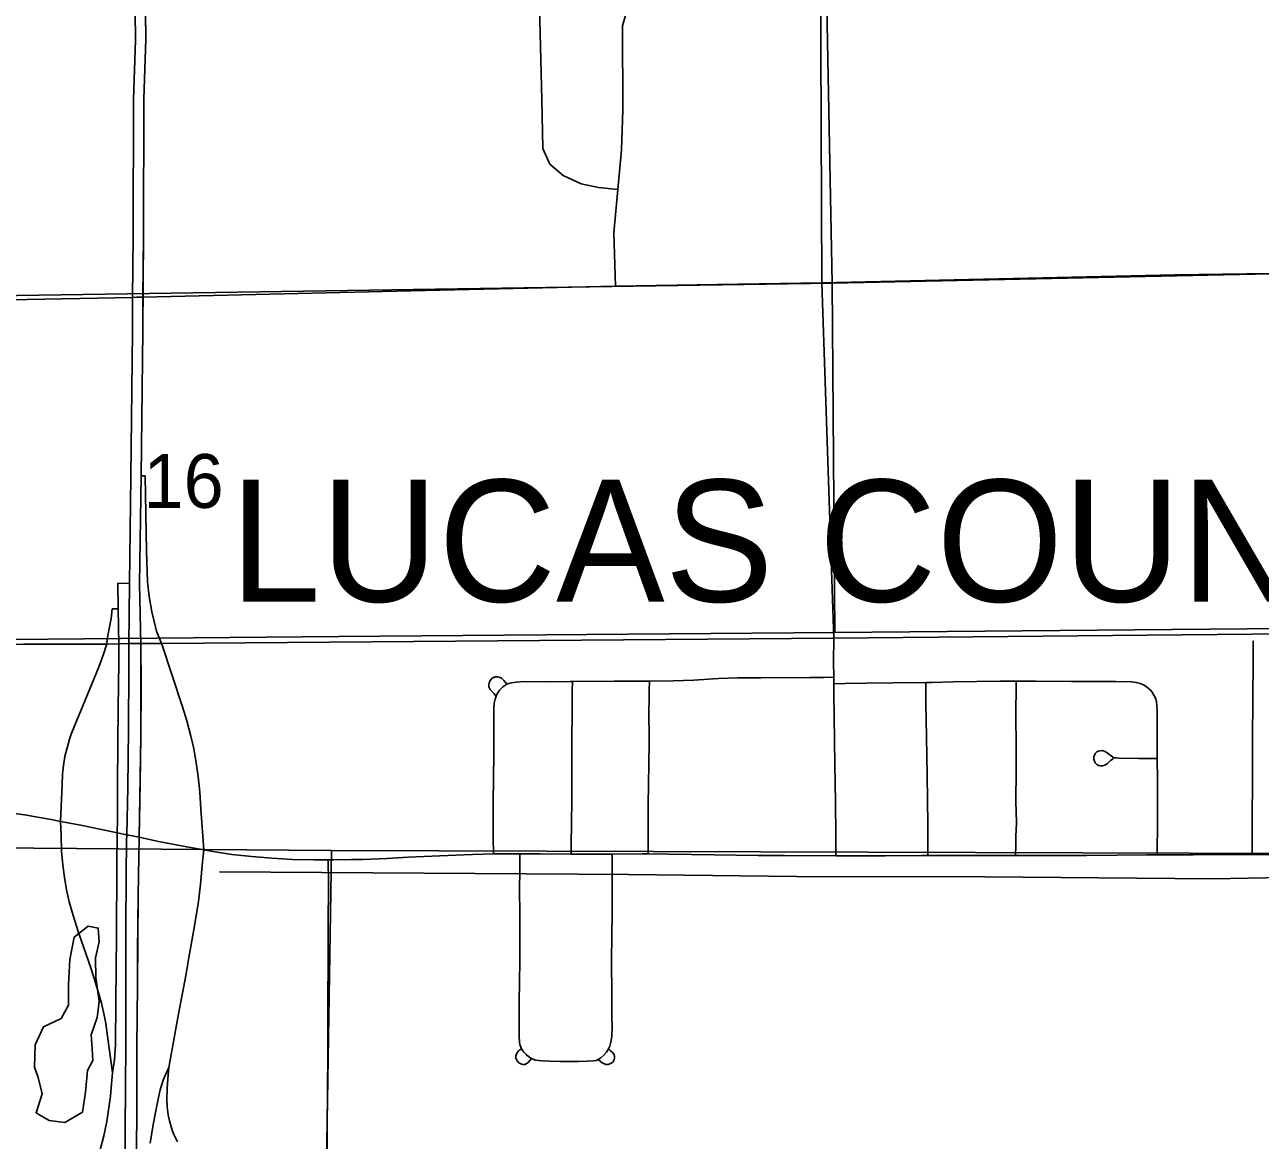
# Model space of a CAD drawing. Extents: x 0 to 40.2, y 0 to 22.
# Drawn here: x 5.526 to 6.486, y 17.035 to 17.901 of the extents above; entities that cross this region are included whole.
import ezdxf

# ---------------------------------------------------------------- set-up
doc = ezdxf.new("R2010")
doc.units = 0
for name, color, linetype in [('GM_X_Adjacent_County_Text', 7, 'Continuous'), ('GM_X_City_Street', 7, 'Continuous'), ('GM_X_Corporation', 7, 'Continuous'), ('GM_X_County', 7, 'Continuous'), ('GM_X_Major_Lake_Text', 7, 'Continuous'), ('GM_X_Major_River_Text', 7, 'Continuous'), ('GM_X_Minor_Lake', 7, 'Continuous'), ('GM_X_Minor_Lake_Text', 7, 'Continuous'), ('GM_X_Rail_Line', 7, 'Continuous'), ('GM_X_Unincorporated', 7, 'Continuous'), ('GM_X_Unincorporated_Location', 7, 'Continuous')]:
    doc.layers.add(name, color=color, linetype=linetype)

msp = doc.modelspace()

# ---------------------------------------------------------------- linework, layer by layer
at = {"layer": 'GM_X_Adjacent_County_Text'}
msp.add_lwpolyline([(5.61966, 17.93133), (5.62028, 17.89), (5.61863, 17.84377), (5.6183, 17.73735), (5.61781, 17.66349), (5.6165, 17.55078), (5.61518, 17.46691), (5.61644, 17.41988), (5.61626, 17.34851), (5.61494, 17.26994), (5.6143, 17.22476), (5.61361, 17.15512), (5.61332, 17.10722), (5.61328, 17.06369), (5.61294, 17.02079)], dxfattribs=at)
at = {"layer": 'GM_X_Corporation'}
for points in [[(6.13405, 18.70621), (7.13519, 18.71743), (7.15112, 17.72173), (6.1533, 17.70056)], [(5.1306, 18.69122), (6.13405, 18.70621), (6.1533, 17.70056), (5.14342, 17.68519)], [(6.1533, 17.70056), (7.15112, 17.72173), (7.15655, 17.43892), (6.76716, 17.43459), (6.15543, 17.42907)], [(6.1533, 17.70056), (6.15543, 17.42907), (5.77027, 17.42591), (5.14797, 17.42035), (5.14342, 17.68519)], [(4.77298, 17.26753), (5.76443, 17.25959), (5.74842, 16.25686), (4.77053, 16.2552)], [(5.76443, 17.25959), (6.76502, 17.25647), (6.76113, 16.25286), (5.74842, 16.25686)]]:
    msp.add_lwpolyline(points, close=True, dxfattribs=at)
for points in [[(4.12897, 17.41484), (4.76975, 17.42604), (4.82809, 17.4251), (4.8643, 17.42185), (4.86853, 17.42044), (4.87173, 17.41985), (4.87659, 17.41944), (4.88705, 17.4194), (4.91747, 17.41952), (4.93294, 17.41943), (4.98282, 17.41931), (5.0642, 17.41862), (5.08033, 17.4187), (5.15118, 17.41905), (5.41736, 17.41969), (5.5251, 17.41995), (5.58951, 17.42013), (5.59895, 17.42023), (5.60684, 17.42043), (5.61622, 17.42043), (5.63231, 17.42055), (6.1544, 17.42475), (6.56089, 17.42856)], [(6.56089, 17.42856), (6.1544, 17.42475), (5.63231, 17.42055), (5.61622, 17.42043), (5.60684, 17.42043), (5.59895, 17.42023), (5.58951, 17.42013), (5.5251, 17.41995), (5.41736, 17.41969), (5.15118, 17.41905), (5.08033, 17.4187), (5.0642, 17.41862), (4.98282, 17.41931), (4.93294, 17.41943), (4.91747, 17.41952), (4.88705, 17.4194), (4.87659, 17.41944), (4.87173, 17.41985), (4.86853, 17.42044), (4.8643, 17.42185), (4.82809, 17.4251), (4.76975, 17.42604), (4.12897, 17.41484)], [(6.56089, 17.42856), (6.1544, 17.42475), (5.63231, 17.42055), (5.61622, 17.42043), (5.60684, 17.42043), (5.59895, 17.42023), (5.58951, 17.42013), (5.5251, 17.41995), (5.41736, 17.41969), (5.15118, 17.41905), (5.0642, 17.41862), (4.98282, 17.41931), (4.93294, 17.41943), (4.91747, 17.41952), (4.88705, 17.4194), (4.87659, 17.41944), (4.87173, 17.41985), (4.86853, 17.42044), (4.8643, 17.42185), (4.8283, 17.41938), (4.76962, 17.4198), (4.12897, 17.41484)], [(4.12897, 17.41484), (4.76962, 17.4198), (4.8283, 17.41938), (4.8643, 17.42185), (4.86853, 17.42044), (4.87173, 17.41985), (4.87659, 17.41944), (4.88705, 17.4194), (4.91747, 17.41952), (4.93294, 17.41943), (4.98282, 17.41931), (5.0642, 17.41862), (5.15118, 17.41905), (5.41736, 17.41969), (5.5251, 17.41995), (5.58951, 17.42013), (5.59895, 17.42023), (5.60684, 17.42043), (5.61622, 17.42043), (5.63231, 17.42055), (6.1544, 17.42475), (6.56089, 17.42856)], [(6.56089, 17.42856), (6.1544, 17.42475), (5.63231, 17.42055), (5.61622, 17.42043), (5.60684, 17.42043), (5.59895, 17.42023), (5.58951, 17.42013), (5.5251, 17.41995), (5.41736, 17.41969), (5.15118, 17.41905), (5.08033, 17.4187), (5.0642, 17.41862), (4.98282, 17.41931), (4.93294, 17.41943), (4.91747, 17.41952), (4.88705, 17.4194), (4.87659, 17.41944), (4.87173, 17.41985), (4.86853, 17.42044), (4.8643, 17.42185), (4.82809, 17.4251), (4.76975, 17.42604), (4.12897, 17.41484)], [(4.12897, 17.41484), (4.76975, 17.42604), (4.82809, 17.4251), (4.8643, 17.42185), (4.86853, 17.42044), (4.87173, 17.41985), (4.87659, 17.41944), (4.88705, 17.4194), (4.91747, 17.41952), (4.93294, 17.41943), (4.98282, 17.41931), (5.0642, 17.41862), (5.08033, 17.4187), (5.15118, 17.41905), (5.41736, 17.41969), (5.5251, 17.41995), (5.58951, 17.42013), (5.59895, 17.42023), (5.60684, 17.42043), (5.61622, 17.42043), (5.63231, 17.42055), (6.1544, 17.42475), (6.56089, 17.42856)]]:
    msp.add_lwpolyline(points, dxfattribs=at)
at = {"layer": 'GM_X_Major_Lake_Text'}
msp.add_lwpolyline([(6.15463, 17.42419), (6.14544, 17.70075), (6.14377, 18.06724), (6.14288, 18.13309), (6.14019, 18.20208), (6.13302, 18.51388), (6.1327, 18.57606), (6.13066, 18.70227)], dxfattribs=at)
at = {"layer": 'GM_X_Major_River_Text'}
for points in [[(5.63254, 17.41999), (5.6285, 17.43005), (5.62478, 17.44525), (5.62267, 17.45704), (5.62157, 17.46848), (5.62072, 17.49235), (5.61957, 17.55082), (5.6165, 17.55078)], [(5.60748, 17.46711), (5.59846, 17.46751), (5.59878, 17.44743), (5.59918, 17.41968)], [(5.59878, 17.44743), (5.59409, 17.44745), (5.59315, 17.4399), (5.59074, 17.42681), (5.58974, 17.41957)], [(5.58974, 17.41957), (5.58734, 17.41217), (5.58386, 17.40288), (5.57612, 17.38395), (5.56492, 17.35705), (5.56215, 17.34996), (5.5609, 17.34619), (5.55923, 17.34036)], [(5.59918, 17.41968), (5.59912, 17.40703), (5.59898, 17.38701), (5.59876, 17.37147), (5.59829, 17.3118), (5.59816, 17.28383), (5.59799, 17.27351), (5.59754, 17.24778), (5.59737, 17.19308), (5.59684, 17.14273), (5.59657, 17.10874), (5.59638, 17.10513), (5.59573, 17.0969), (5.59425, 17.08686)], [(5.66513, 17.26014), (5.663, 17.29187), (5.66208, 17.30491), (5.6608, 17.31729), (5.65904, 17.32961), (5.65711, 17.34002), (5.65517, 17.34852), (5.65197, 17.36055), (5.6487, 17.37126), (5.63254, 17.41999)], [(5.55923, 17.34036), (5.55895, 17.33939), (5.55731, 17.33281), (5.55619, 17.32583), (5.55549, 17.31905), (5.55516, 17.31096), (5.55401, 17.28233)], [(5.55401, 17.28233), (5.55437, 17.27166), (5.5548, 17.25922), (5.55564, 17.24868), (5.5569, 17.2388), (5.55867, 17.229), (5.56073, 17.21989), (5.56369, 17.20909), (5.56767, 17.19664), (5.57764, 17.16782), (5.58216, 17.15357), (5.58567, 17.14099), (5.58752, 17.13311), (5.58905, 17.12517), (5.59048, 17.1153), (5.59195, 17.10418), (5.59425, 17.08686)], [(5.63818, 17.09116), (5.64416, 17.12554), (5.64621, 17.13524), (5.65147, 17.16391), (5.65341, 17.17491), (5.65799, 17.2012), (5.66113, 17.22016), (5.66173, 17.22444), (5.66273, 17.23365), (5.66428, 17.25076), (5.66513, 17.26014)], [(5.62364, 17.03226), (5.6256, 17.04516), (5.62743, 17.05493), (5.62957, 17.06527), (5.63093, 17.07132), (5.63142, 17.07369), (5.63374, 17.08128), (5.63538, 17.0854), (5.63818, 17.09116)], [(5.64468, 17.03325), (5.64201, 17.03888), (5.64068, 17.04234), (5.63855, 17.0495), (5.63761, 17.05437), (5.63681, 17.06056), (5.63652, 17.06677), (5.63669, 17.07487), (5.63733, 17.08232), (5.63818, 17.09116)], [(5.59425, 17.08686), (5.59359, 17.07831), (5.59277, 17.06876), (5.58989, 17.04899), (5.58755, 17.03803), (5.58473, 17.02719), (5.58181, 17.01766), (5.57867, 17.00886), (5.5747, 16.99906), (5.56755, 16.98321), (5.55432, 16.95516), (5.54029, 16.92629)]]:
    msp.add_lwpolyline(points, dxfattribs=at)
at = {"layer": 'GM_X_Minor_Lake'}
msp.add_lwpolyline([(6.9387, 17.23878), (6.78885, 17.23627), (6.68859, 17.23636), (6.57251, 17.24013), (6.44914, 17.23757), (6.27211, 17.23929), (6.1257, 17.23938), (5.9952, 17.24111), (5.67744, 17.2432)], dxfattribs=at)
at = {"layer": 'GM_X_Minor_Lake_Text'}
msp.add_line((5.58236, 17.12999), (5.5831, 17.13592), dxfattribs=at)
msp.add_lwpolyline([(5.5831, 17.13592), (5.58396, 17.1425), (5.58144, 17.16111), (5.58117, 17.17628), (5.5839, 17.18878), (5.58322, 17.19941), (5.57528, 17.20098), (5.56463, 17.19232), (5.56111, 17.1749), (5.56022, 17.15556), (5.56011, 17.13962), (5.55437, 17.12904), (5.54071, 17.12268), (5.53418, 17.10869), (5.53369, 17.09124), (5.53666, 17.08325), (5.5396, 17.07072), (5.53496, 17.05595), (5.53835, 17.05365), (5.54513, 17.04981), (5.55722, 17.04822), (5.5709, 17.05647), (5.57327, 17.07201), (5.5749, 17.08869), (5.57911, 17.09663), (5.57842, 17.10574), (5.57773, 17.11637), (5.58236, 17.12999)], dxfattribs=at)
at = {"layer": 'GM_X_Rail_Line'}
for p, q in [((6.15465, 17.38932), (6.15459, 17.39431)), ((5.92646, 17.25712), (5.95058, 17.25697))]:
    msp.add_line(p, q, dxfattribs=at)
for points in [[(6.15459, 17.39431), (6.15441, 17.4066), (6.15463, 17.42419)], [(6.15639, 17.25557), (6.15622, 17.26645), (6.15615, 17.27142), (6.15599, 17.29756), (6.15558, 17.32624), (6.15476, 17.38229), (6.15465, 17.38932)], [(5.41327, 17.29118), (5.41497, 17.29129), (5.43048, 17.2918), (5.45036, 17.29192), (5.47582, 17.2917), (5.4907, 17.29118), (5.50305, 17.29028), (5.51415, 17.28907), (5.52764, 17.28711), (5.53163, 17.28641)], [(5.53163, 17.28641), (5.5466, 17.28378), (5.55401, 17.28233)], [(5.55401, 17.28233), (5.56977, 17.27927), (5.59799, 17.27351), (5.60532, 17.27196), (5.61494, 17.26994), (5.63005, 17.26678), (5.65203, 17.26245), (5.66513, 17.26014)], [(5.66513, 17.26014), (5.67225, 17.25888), (5.68704, 17.2567), (5.70251, 17.25493), (5.71802, 17.25363), (5.73419, 17.25281), (5.75098, 17.2524), (5.76181, 17.25242)], [(5.75934, 16.75072), (5.75944, 16.77023), (5.7596, 16.79367), (5.75972, 16.80391), (5.75979, 16.82236), (5.75984, 16.8373), (5.76005, 16.87462), (5.7601, 16.90201), (5.76062, 16.94181), (5.76079, 16.98164), (5.76099, 17.00153), (5.761, 17.0426), (5.76146, 17.07495), (5.7616, 17.09983), (5.76172, 17.1328), (5.76197, 17.1838), (5.76192, 17.20433), (5.76214, 17.22983), (5.76207, 17.23479), (5.76181, 17.25242)], [(5.76181, 17.25242), (5.76592, 17.25242), (5.77993, 17.25263)], [(5.77993, 17.25263), (5.78893, 17.25277), (5.80761, 17.25338), (5.82435, 17.25461), (5.84855, 17.25566), (5.87402, 17.25654), (5.89036, 17.25701)], [(5.89036, 17.25701), (5.89328, 17.25709), (5.91075, 17.25717)], [(5.91075, 17.25717), (5.9144, 17.25719), (5.92646, 17.25712)], [(5.95058, 17.25697), (5.97535, 17.25683), (5.98253, 17.25687)], [(5.98253, 17.25687), (6.00582, 17.25703), (6.01048, 17.25699)], [(6.01048, 17.25699), (6.02632, 17.25686), (6.06176, 17.25634), (6.09597, 17.25593), (6.11649, 17.2558), (6.15639, 17.25557)], [(6.15639, 17.25557), (6.17431, 17.25547), (6.19484, 17.25555), (6.22282, 17.25593), (6.22781, 17.25592)], [(6.22781, 17.25592), (6.25266, 17.25588), (6.27381, 17.25591), (6.29595, 17.25588)], [(6.29595, 17.25588), (6.30675, 17.25587), (6.35091, 17.25586), (6.39817, 17.25633), (6.40592, 17.25631)], [(6.40592, 17.25631), (6.43423, 17.25626), (6.47279, 17.25657), (6.47971, 17.25655)], [(6.47971, 17.25655), (6.51942, 17.25643), (6.55817, 17.25622)]]:
    msp.add_lwpolyline(points, dxfattribs=at)
at = {"layer": 'GM_X_Unincorporated'}
for points in [[(5.60707, 17.41988), (5.60748, 17.46711), (5.60843, 17.55015), (5.60974, 17.66286), (5.60992, 17.68952), (5.61023, 17.73672), (5.61056, 17.84315), (5.61221, 17.88937), (5.61155, 17.93378)], [(5.61644, 17.41988), (5.61518, 17.46691), (5.6165, 17.55078), (5.61781, 17.66349), (5.61798, 17.6897), (5.6183, 17.73735), (5.61863, 17.84377), (5.62028, 17.89), (5.61962, 17.93441)], [(5.60389, 17.01015), (5.60477, 17.109), (5.60476, 17.15254), (5.60477, 17.19855), (5.60479, 17.24019), (5.60523, 17.26753), (5.60532, 17.27196), (5.60611, 17.30857), (5.60664, 17.35396), (5.60708, 17.40122), (5.60707, 17.41988)], [(5.61131, 16.85172), (5.61128, 16.86303), (5.61127, 16.86533), (5.61079, 16.90637), (5.61083, 16.91944), (5.61131, 16.93998), (5.61215, 16.97168), (5.61294, 17.02079), (5.61328, 17.06369), (5.61332, 17.10722), (5.61361, 17.15512), (5.61384, 17.18061), (5.6143, 17.22476), (5.61494, 17.26994), (5.61575, 17.31183), (5.61626, 17.34851), (5.61654, 17.38768), (5.61644, 17.41988)]]:
    msp.add_lwpolyline(points, dxfattribs=at)
at = {"layer": 'GM_X_Unincorporated_Location'}
for points in [[(5.98698, 17.77335), (5.97179, 17.7748), (5.95831, 17.77783), (5.94442, 17.78411), (5.93412, 17.79307), (5.92874, 17.80516), (5.92784, 17.84324), (5.92605, 17.91492), (5.93098, 17.93105), (5.93815, 17.9418), (5.94711, 17.9521), (5.95697, 17.96285), (5.97757, 17.98615), (5.98474, 17.99556), (5.98742, 18.00855), (5.98877, 18.02154), (5.98922, 18.03632), (5.98787, 18.1089), (5.98608, 18.13892), (5.98698, 18.19805)], [(5.98519, 17.69809), (5.98385, 17.73976), (5.98698, 17.77335), (5.98967, 17.80427), (5.99076, 17.83508), (5.99056, 17.90059), (5.99325, 17.91044), (5.99952, 17.9203), (6.0152, 17.92791)], [(5.14656, 17.68066), (5.60992, 17.68952), (5.61291, 17.68958), (5.61798, 17.6897), (5.82615, 17.69451), (5.98519, 17.69809), (6.06403, 17.69944), (6.14544, 17.70075), (6.41974, 17.70708), (6.66088, 17.71027), (7.14766, 17.71966), (7.44219, 17.72601), (7.72193, 17.73118), (7.94375, 17.73546), (8.02286, 17.73868), (8.16105, 17.73241), (8.9, 17.74624)], [(6.47971, 17.25655), (6.47969, 17.26329), (6.47963, 17.2819), (6.47998, 17.31662), (6.48007, 17.3433), (6.48031, 17.37991), (6.48048, 17.40536), (6.48062, 17.42273)], [(5.89237, 17.37968), (5.89077, 17.38141), (5.88768, 17.38474), (5.88675, 17.38699), (5.88661, 17.38822), (5.88691, 17.39005), (5.88766, 17.39175), (5.88886, 17.39317), (5.88988, 17.39386), (5.89162, 17.39451), (5.89347, 17.39464), (5.89469, 17.39443), (5.89642, 17.39367), (5.89841, 17.39166), (5.90076, 17.38882)], [(5.89036, 17.25701), (5.89016, 17.2695), (5.88998, 17.27991), (5.89002, 17.29717), (5.89055, 17.33416), (5.89063, 17.33785), (5.89055, 17.36028), (5.89062, 17.37028), (5.89091, 17.37405), (5.89155, 17.37718), (5.89237, 17.37968), (5.89352, 17.382), (5.89506, 17.38415), (5.89767, 17.38697), (5.90076, 17.38882), (5.90234, 17.38949), (5.90422, 17.39009), (5.90801, 17.39061), (5.91428, 17.39091), (5.93422, 17.39083), (5.94975, 17.391), (5.95168, 17.39102), (5.98405, 17.39132), (5.99355, 17.39132), (6.01064, 17.39116), (6.01138, 17.39117), (6.02986, 17.3914), (6.04597, 17.39217), (6.06521, 17.39334), (6.08015, 17.39377), (6.09817, 17.39393), (6.13608, 17.39416), (6.14664, 17.39424), (6.15459, 17.39431)], [(5.95058, 17.25697), (5.95073, 17.26573), (5.95097, 17.27942), (5.95129, 17.30058), (5.95123, 17.33048), (5.95148, 17.3828), (5.9515, 17.38342), (5.95168, 17.39102)], [(6.01048, 17.25699), (6.01046, 17.26706), (6.01045, 17.27392), (6.01058, 17.2963), (6.01062, 17.30996), (6.01096, 17.32798), (6.01125, 17.34226), (6.01125, 17.34854), (6.01109, 17.36592), (6.01133, 17.37896), (6.01136, 17.38398), (6.01138, 17.39117)], [(6.15465, 17.38932), (6.16343, 17.38943), (6.17956, 17.38961), (6.2007, 17.3901), (6.22619, 17.39031), (6.23119, 17.39035), (6.24747, 17.39073), (6.28401, 17.39129), (6.29644, 17.39126), (6.31199, 17.39123), (6.33933, 17.39109), (6.35237, 17.39106), (6.37349, 17.39093), (6.38588, 17.39065), (6.38966, 17.39021), (6.39278, 17.38942), (6.39519, 17.38841), (6.39744, 17.38707), (6.39949, 17.38543), (6.40041, 17.38449)], [(6.22781, 17.25592), (6.22778, 17.26527), (6.22774, 17.27958), (6.22716, 17.31817), (6.22673, 17.34804), (6.22624, 17.37418), (6.2262, 17.38466), (6.22619, 17.39031)], [(6.29595, 17.25588), (6.29611, 17.26381), (6.29624, 17.27067), (6.29659, 17.28124), (6.2962, 17.29806), (6.2963, 17.32169), (6.2963, 17.33597), (6.29619, 17.36957), (6.29635, 17.38384), (6.29644, 17.39126)], [(6.40592, 17.25631), (6.406, 17.26366), (6.40612, 17.27538), (6.40623, 17.30092), (6.4061, 17.31585), (6.40584, 17.33006), (6.40584, 17.33109), (6.40587, 17.3443), (6.40582, 17.35612), (6.40584, 17.36789), (6.40575, 17.37237), (6.40532, 17.37551), (6.40453, 17.37801), (6.40337, 17.38036), (6.40197, 17.38264), (6.40041, 17.38449)], [(6.37162, 17.33103), (6.36977, 17.32955), (6.36731, 17.32732), (6.36514, 17.32596), (6.36354, 17.32552), (6.36191, 17.32547), (6.36033, 17.32582), (6.35895, 17.32657), (6.35787, 17.32771), (6.35711, 17.32915), (6.3567, 17.33074), (6.3567, 17.33235), (6.35711, 17.33387), (6.35796, 17.33521), (6.35915, 17.33631), (6.36007, 17.33682), (6.36161, 17.33726), (6.36322, 17.33729), (6.36481, 17.33694), (6.36629, 17.33621), (6.37026, 17.33319), (6.37224, 17.33176), (6.37404, 17.3317), (6.37602, 17.33152), (6.39129, 17.33127), (6.40141, 17.33115), (6.40584, 17.33109)], [(5.91202, 17.10559), (5.91106, 17.10814), (5.91049, 17.11055), (5.91028, 17.1155), (5.91024, 17.12916), (5.91026, 17.14592), (5.91044, 17.15393), (5.91054, 17.16066), (5.91067, 17.17056), (5.91077, 17.18478), (5.91072, 17.20988), (5.9106, 17.22958), (5.91072, 17.24386), (5.91073, 17.24757), (5.91075, 17.25717)], [(5.97161, 17.09726), (5.97377, 17.09861), (5.97607, 17.10068), (5.97799, 17.10311), (5.9796, 17.10556), (5.98058, 17.10765), (5.98147, 17.11073), (5.98216, 17.11512), (5.98253, 17.12331), (5.98234, 17.13017), (5.98219, 17.14069), (5.98211, 17.15309), (5.98201, 17.16883), (5.98209, 17.17436), (5.98227, 17.19357), (5.9824, 17.21033), (5.98242, 17.22411), (5.98242, 17.2367), (5.98253, 17.24595), (5.98253, 17.25224), (5.98253, 17.25687)], [(5.91202, 17.10559), (5.9098, 17.10411), (5.90806, 17.10167), (5.90771, 17.09983), (5.90777, 17.09856), (5.90809, 17.09735), (5.90865, 17.09622), (5.90988, 17.09478), (5.9109, 17.09405), (5.91206, 17.09356), (5.91331, 17.09335), (5.91456, 17.09342), (5.91696, 17.09482), (5.91885, 17.09679), (5.91992, 17.09804)], [(5.91202, 17.10559), (5.91359, 17.10329), (5.91581, 17.10107), (5.9177, 17.09943), (5.91992, 17.09804), (5.92263, 17.09688), (5.92552, 17.09647), (5.92836, 17.09615), (5.93397, 17.09592), (5.94208, 17.09581), (5.95637, 17.09581), (5.9632, 17.09592), (5.96791, 17.09615), (5.97007, 17.09648), (5.97161, 17.09726)], [(5.97161, 17.09726), (5.97482, 17.09479), (5.97751, 17.09352), (5.9794, 17.09351), (5.98061, 17.09379), (5.98173, 17.09433), (5.9827, 17.09508), (5.98345, 17.09606), (5.98398, 17.09719), (5.98424, 17.09841), (5.98423, 17.09966), (5.98399, 17.10087), (5.98314, 17.10257), (5.98101, 17.10438), (5.9796, 17.10556)]]:
    msp.add_lwpolyline(points, dxfattribs=at)

# ---------------------------------------------------------------- texts
at = {"layer": 'GM_X_City_Street'}
msp.add_text('16', height=0.041856, rotation=0.00001, dxfattribs=at).set_placement((5.61843, 17.52591))
at = {"layer": 'GM_X_County'}
msp.add_text('LUCAS COUNTY', height=0.094697, rotation=0.00001, dxfattribs=at).set_placement((5.68556, 17.45302))

doc.saveas('drawing.dxf')
